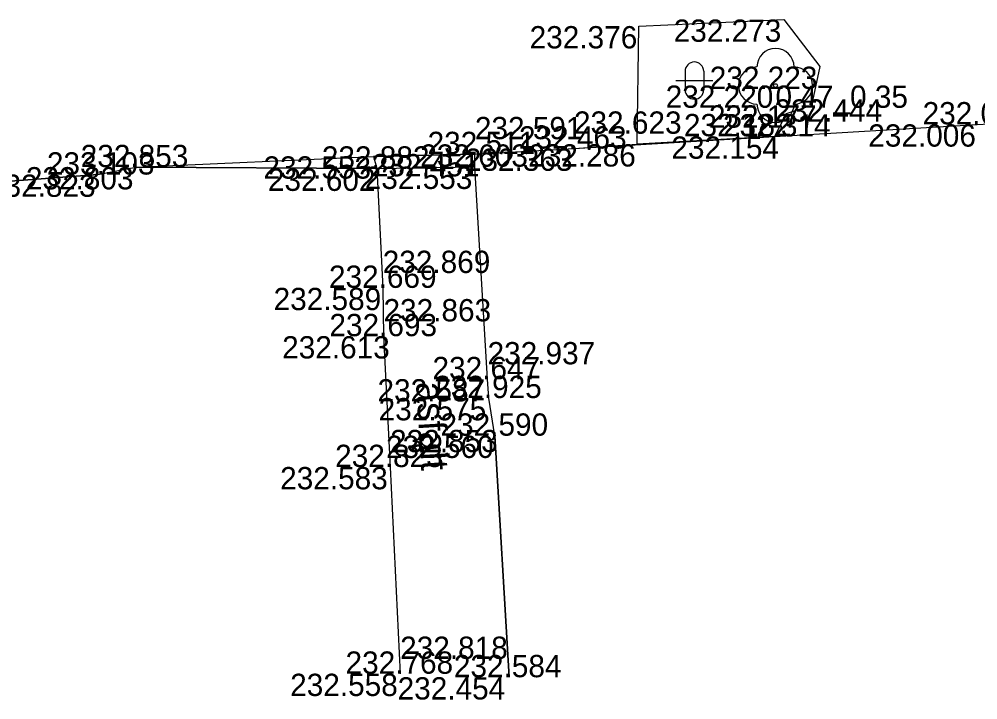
# Model space of a CAD drawing. Extents: x -599516 to -599132, y -1163668 to -1163119.
# Drawn here: x -599482.02 to -599469.1, y -1163452.82 to -1163443.66 of the extents above; entities that cross this region are included whole.
import ezdxf

# ---------------------------------------------------------------- set-up
doc = ezdxf.new("R2010")
doc.units = 0
for name, color, linetype in [('Bod-oznac1', 7, 'Continuous'), ('Bod-oznac2', 7, 'Continuous'), ('Bod-oznac3', 7, 'Continuous'), ('Bod-vyska1', 7, 'Continuous'), ('Bod-vyska2', 7, 'Continuous'), ('Bod-vyska3', 7, 'Continuous'), ('Z_cela-hrobu-dolni-linie', 7, 'Continuous'), ('Z_cela-hrobu-horni-linie', 7, 'Continuous'), ('Z_chodnik', 7, 'Continuous'), ('Z_komunikace', 7, 'Continuous'), ('Z_kultury-znacky', 7, 'Continuous'), ('Z_obvod-kmene-spodek-ve-vysce1_2m', 7, 'Continuous'), ('Z_popis-budov-povrchu', 7, 'Continuous'), ('Z_stromy-kere', 7, 'Continuous'), ('Z_vol-lin-obrubnik', 7, 'Continuous')]:
    doc.layers.add(name, color=color, linetype=linetype)

msp = doc.modelspace()

# ---------------------------------------------------------------- linework, layer by layer
at = {"layer": 'Bod-oznac1'}
for p, q in [((-599473.668, -1163443.751), (-599473.668, -1163443.751)), ((-599471.716, -1163443.662), (-599471.716, -1163443.662)), ((-599471.231, -1163444.297), (-599471.231, -1163444.297)), ((-599471.827, -1163444.551), (-599471.827, -1163444.551)), ((-599471.343, -1163444.818), (-599471.343, -1163444.818)), ((-599471.683, -1163444.934), (-599471.683, -1163444.934)), ((-599469.111, -1163445.074), (-599469.111, -1163445.074)), ((-599471.841, -1163445.237), (-599471.841, -1163445.237)), ((-599474.543, -1163445.4), (-599474.543, -1163445.4)), ((-599473.69, -1163445.342), (-599473.69, -1163445.342)), ((-599477.245, -1163445.505), (-599477.245, -1163445.505)), ((-599475.878, -1163445.474), (-599475.878, -1163445.474)), ((-599480.448, -1163445.65), (-599480.448, -1163445.65)), ((-599477.199, -1163445.67), (-599477.199, -1163445.67)), ((-599475.88, -1163445.644), (-599475.88, -1163445.644)), ((-599480.957, -1163445.75), (-599480.957, -1163445.75)), ((-599477.12, -1163447.276), (-599477.12, -1163447.276)), ((-599477.109, -1163447.927), (-599477.109, -1163447.927)), ((-599475.707, -1163448.506), (-599475.707, -1163448.506)), ((-599475.692, -1163448.76), (-599475.692, -1163448.76)), ((-599475.607, -1163449.267), (-599475.607, -1163449.267)), ((-599477.02, -1163449.689), (-599477.02, -1163449.689)), ((-599476.885, -1163452.473), (-599476.885, -1163452.473)), ((-599475.415, -1163452.52), (-599475.415, -1163452.52))]:
    msp.add_line(p, q, dxfattribs=at)
at = {"layer": 'Bod-oznac2'}
for p, q in [((-599469.111, -1163445.074), (-599469.111, -1163445.074)), ((-599471.841, -1163445.237), (-599471.841, -1163445.237)), ((-599474.543, -1163445.4), (-599474.543, -1163445.4)), ((-599475.878, -1163445.474), (-599475.878, -1163445.474)), ((-599480.448, -1163445.65), (-599480.448, -1163445.65)), ((-599477.199, -1163445.67), (-599477.199, -1163445.67)), ((-599475.88, -1163445.644), (-599475.88, -1163445.644)), ((-599480.957, -1163445.75), (-599480.957, -1163445.75)), ((-599477.12, -1163447.276), (-599477.12, -1163447.276)), ((-599477.109, -1163447.927), (-599477.109, -1163447.927)), ((-599475.707, -1163448.506), (-599475.707, -1163448.506)), ((-599475.692, -1163448.76), (-599475.692, -1163448.76)), ((-599475.607, -1163449.267), (-599475.607, -1163449.267)), ((-599477.02, -1163449.689), (-599477.02, -1163449.689)), ((-599476.885, -1163452.473), (-599476.885, -1163452.473)), ((-599475.415, -1163452.52), (-599475.415, -1163452.52))]:
    msp.add_line(p, q, dxfattribs=at)
at = {"layer": 'Bod-oznac3'}
for p, q in [((-599469.111, -1163445.074), (-599469.111, -1163445.074)), ((-599471.841, -1163445.237), (-599471.841, -1163445.237)), ((-599474.543, -1163445.4), (-599474.543, -1163445.4)), ((-599475.878, -1163445.474), (-599475.878, -1163445.474)), ((-599477.12, -1163447.276), (-599477.12, -1163447.276)), ((-599477.109, -1163447.927), (-599477.109, -1163447.927)), ((-599475.707, -1163448.506), (-599475.707, -1163448.506)), ((-599477.02, -1163449.689), (-599477.02, -1163449.689)), ((-599476.885, -1163452.473), (-599476.885, -1163452.473))]:
    msp.add_line(p, q, dxfattribs=at)
at = {"layer": 'Z_cela-hrobu-dolni-linie'}
for p, q in [((-599471.841, -1163445.237), (-599473.69, -1163445.342)), ((-599477.199, -1163445.67), (-599480.448, -1163445.65))]:
    msp.add_line(p, q, dxfattribs=at)
at = {"layer": 'Z_cela-hrobu-horni-linie'}
msp.add_line((-599475.607, -1163449.267), (-599475.415, -1163452.52), dxfattribs=at)
for points in [[(-599475.692, -1163448.76), (-599475.707, -1163448.506), (-599475.707, -1163448.506), (-599475.88, -1163445.644), (-599475.878, -1163445.474), (-599474.543, -1163445.4), (-599474.543, -1163445.4), (-599471.841, -1163445.237), (-599471.841, -1163445.237), (-599469.111, -1163445.074), (-599469.111, -1163445.074), (-599466.437, -1163444.929)], [(-599480.448, -1163445.65), (-599477.199, -1163445.67), (-599477.12, -1163447.276), (-599477.12, -1163447.276), (-599477.109, -1163447.927), (-599477.109, -1163447.927), (-599477.02, -1163449.689), (-599477.02, -1163449.689), (-599476.885, -1163452.473), (-599476.885, -1163452.473)], [(-599480.957, -1163445.75), (-599484.079, -1163445.987), (-599484.034, -1163446.914), (-599483.876, -1163446.918), (-599483.836, -1163447.705), (-599484.015, -1163447.736), (-599483.949, -1163448.682), (-599483.833, -1163450.391)]]:
    msp.add_lwpolyline(points, dxfattribs=at)
at = {"layer": 'Z_chodnik'}
msp.add_line((-599477.199, -1163445.67), (-599475.88, -1163445.644), dxfattribs=at)
for points in [[(-599477.199, -1163445.67), (-599477.12, -1163447.276), (-599477.109, -1163447.927), (-599477.02, -1163449.689), (-599476.885, -1163452.473)], [(-599475.415, -1163452.52), (-599475.607, -1163449.267), (-599475.692, -1163448.76), (-599475.707, -1163448.506), (-599475.88, -1163445.644)]]:
    msp.add_lwpolyline(points, dxfattribs=at)
at = {"layer": 'Z_komunikace'}
for points in [[(-599477.245, -1163445.505), (-599475.878, -1163445.474), (-599474.543, -1163445.4), (-599473.69, -1163445.342), (-599473.668, -1163443.751), (-599471.716, -1163443.662), (-599471.231, -1163444.297), (-599471.343, -1163444.818), (-599471.683, -1163444.934), (-599471.841, -1163445.237), (-599469.111, -1163445.074), (-599466.437, -1163444.929)], [(-599484.079, -1163445.987), (-599480.957, -1163445.75), (-599480.448, -1163445.65), (-599477.245, -1163445.505)]]:
    msp.add_lwpolyline(points, dxfattribs=at)
at = {"layer": 'Z_kultury-znacky'}
for p, q in [((-599473.045, -1163444.359), (-599473.045, -1163444.609)), ((-599472.795, -1163444.359), (-599472.795, -1163444.609)), ((-599473.17, -1163444.484), (-599472.67, -1163444.484))]:
    msp.add_line(p, q, dxfattribs=at)
for centre, start, end in [((-599472.92, -1163444.359), 0, 180), ((-599472.92, -1163444.609), 180, 0)]:
    msp.add_arc(centre, 0.125, start, end, dxfattribs=at)
at = {"layer": 'Z_stromy-kere'}
msp.add_circle((-599471.827, -1163444.551), 0.025, dxfattribs=at)
for centre, start, end in [((-599471.827, -1163444.301), 0, 180), ((-599472.077, -1163444.551), 90, 270), ((-599471.577, -1163444.551), 270, 90), ((-599471.827, -1163444.801), 180, 0)]:
    msp.add_arc(centre, 0.25, start, end, dxfattribs=at)
at = {"layer": 'Z_vol-lin-obrubnik'}
msp.add_line((-599477.245, -1163445.505), (-599477.199, -1163445.67), dxfattribs=at)
msp.add_lwpolyline([(-599475.88, -1163445.644), (-599475.878, -1163445.474), (-599477.245, -1163445.505)], dxfattribs=at)

# ---------------------------------------------------------------- texts
at = {"layer": 'Bod-vyska1'}
for s, p in [('232.273', (-599473.199, -1163443.962)), ('232.376', (-599475.14, -1163444.051)), ('232.223', (-599472.713, -1163444.597)), ('232.220', (-599473.307, -1163444.851)), ('232.177', (-599472.724, -1163445.118)), ('232.182', (-599473.061, -1163445.234)), ('232.006', (-599470.577, -1163445.374)), ('232.286', (-599475.16, -1163445.642)), ('232.154', (-599473.23, -1163445.537)), ('232.363', (-599476.013, -1163445.7)), ('232.553', (-599478.727, -1163445.805)), ('232.451', (-599477.267, -1163445.774)), ('232.803', (-599481.928, -1163445.95)), ('232.602', (-599478.667, -1163445.97)), ('232.553', (-599477.362, -1163445.944)), ('232.823', (-599482.439, -1163446.05)), ('232.589', (-599478.59, -1163447.576)), ('232.613', (-599478.475, -1163448.227)), ('232.587', (-599477.19, -1163448.806)), ('232.575', (-599477.175, -1163449.06)), ('232.560', (-599477.075, -1163449.567)), ('232.583', (-599478.502, -1163449.989)), ('232.558', (-599478.367, -1163452.773)), ('232.454', (-599476.919, -1163452.82))]:
    msp.add_text(s, height=0.3, dxfattribs=at).set_placement(p)
at = {"layer": 'Bod-vyska2'}
for s, p in [('232.036', (-599469.845, -1163445.074)), ('232.314', (-599472.535, -1163445.237)), ('232.511', (-599476.515, -1163445.474)), ('232.463', (-599475.284, -1163445.4)), ('233.103', (-599481.645, -1163445.75)), ('232.853', (-599481.189, -1163445.65)), ('232.882', (-599477.94, -1163445.67)), ('232.603', (-599476.614, -1163445.644)), ('232.669', (-599477.844, -1163447.276)), ('232.693', (-599477.838, -1163447.927)), ('232.647', (-599476.449, -1163448.506)), ('232.925', (-599476.427, -1163448.76)), ('232.590', (-599476.341, -1163449.267)), ('232.823', (-599477.761, -1163449.689)), ('232.768', (-599477.621, -1163452.473)), ('232.584', (-599476.161, -1163452.52))]:
    msp.add_text(s, height=0.3, dxfattribs=at).set_placement(p)
at = {"layer": 'Bod-vyska3'}
for s, p in [('232.444', (-599471.841, -1163445.037)), ('232.623', (-599474.543, -1163445.2)), ('232.591', (-599475.878, -1163445.274)), ('232.869', (-599477.12, -1163447.076)), ('232.863', (-599477.109, -1163447.727)), ('232.937', (-599475.707, -1163448.306)), ('232.853', (-599477.02, -1163449.489)), ('232.818', (-599476.885, -1163452.273))]:
    msp.add_text(s, height=0.3, dxfattribs=at).set_placement(p)
at = {"layer": 'Z_obvod-kmene-spodek-ve-vysce1_2m'}
msp.add_text('0.47_0.35', height=0.3, dxfattribs=at).set_placement((-599471.827, -1163444.851))
at = {"layer": 'Z_popis-budov-povrchu'}
msp.add_text('asfalt', height=0.375, rotation=273.4503, dxfattribs=at).set_placement((-599476.671, -1163448.548))

doc.saveas('drawing.dxf')
